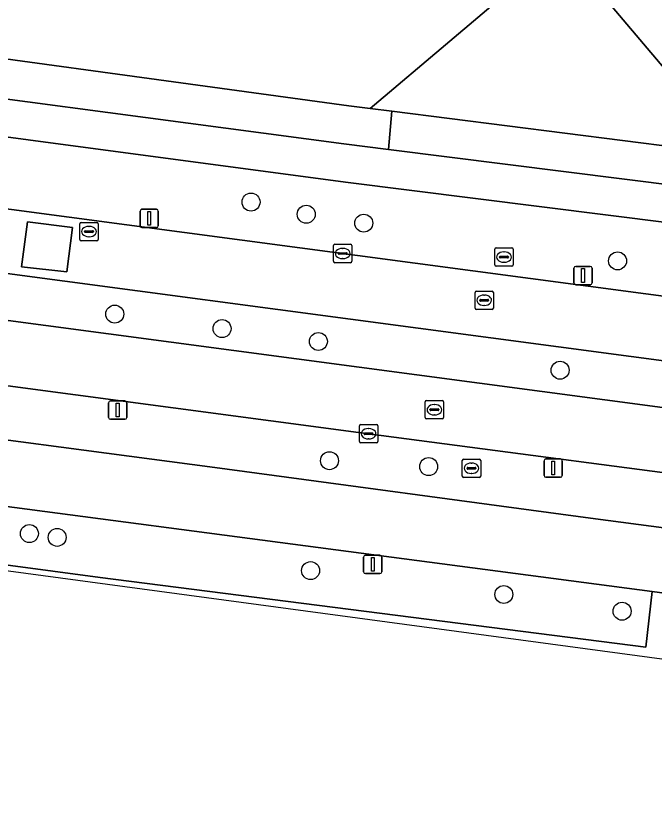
# Model space of a CAD drawing. Extents: x 155887 to 156869, y 383880 to 384678.
# Drawn here: x 156276.54 to 156311.3, y 383939.3 to 383981.95 of the extents above; entities that cross this region are included whole.
import ezdxf

# ---------------------------------------------------------------- set-up
doc = ezdxf.new("R2010")
doc.units = 0
for name, color, linetype in [('IMGEO_Berm_groen', 7, 'Continuous'), ('IMGEO_Boom', 7, 'Continuous'), ('IMGEO_Erf', 7, 'Continuous'), ('IMGEO_Fietspad_gesloten', 7, 'Continuous'), ('IMGEO_Groenvoorziening', 7, 'Continuous'), ('IMGEO_Kolk', 7, 'Continuous'), ('IMGEO_Lichtmast', 7, 'Continuous'), ('IMGEO_Rijbaan_lokaal_gesloten', 7, 'Continuous'), ('IMGEO_Rijbaan_lokaal_open', 7, 'Continuous'), ('IMGEO_Rioolput', 7, 'Continuous'), ('IMGEO_Voetpad_gesloten', 7, 'Continuous'), ('IMGEO_Voetpad_open', 7, 'Continuous')]:
    doc.layers.add(name, color=color, linetype=linetype)

msp = doc.modelspace()

# ---------------------------------------------------------------- linework, layer by layer
at = {"layer": 'IMGEO_Berm_groen'}
for points in [[(156294.493, 383972.889), (156225.119, 383982.137), (156225.981, 383979.29)], [(156227.594, 383977.866), (156227.719, 383977.85), (156238.632, 383976.41), (156335.942, 383963.466), (156344.123, 383962.401)], [(156356.133, 383957.261), (156217.818, 383975.667)], [(156217.278, 383973.317), (156217.332, 383973.269), (156217.42, 383973.215), (156217.591, 383973.143), (156355.813, 383954.767)], [(156357.305, 383961.932), (156357.724, 383964.959), (156351.373, 383965.739), (156294.493, 383972.889)], [(156216.639, 383969.177), (156216.369, 383967.018), (156216.347, 383966.84), (156217.655, 383966.653), (156226.69, 383965.478), (156236.368, 383964.123), (156243.285, 383963.219), (156254.921, 383961.665), (156268.441, 383959.872), (156287.382, 383957.354), (156307.823, 383954.602), (156323.65, 383952.522), (156338.567, 383950.525), (156350.172, 383948.959), (156353.825, 383948.5), (156355.356, 383948.3), (156355.61, 383950.323)], [(156343.573, 383952.873), (156339.376, 383953.436), (156318.075, 383956.25), (156295.746, 383959.197), (156274.463, 383962.028)]]:
    msp.add_lwpolyline(points, dxfattribs=at)
msp.add_lwpolyline([(156256.907, 383957.756), (156256.443, 383954.67), (156281.131, 383951.374), (156310.829, 383947.586), (156311.179, 383950.607)], close=True, dxfattribs=at)
at = {"layer": 'IMGEO_Boom'}
for centre in [(156289.347, 383971.801), (156292.354, 383971.141), (156295.482, 383970.656), (156309.294, 383968.603), (156281.931, 383965.705), (156287.77, 383964.919), (156293.012, 383964.217), (156306.17, 383962.654), (156293.617, 383957.731), (156299.015, 383957.409), (156277.284, 383953.764), (156278.797, 383953.558), (156292.59, 383951.749), (156303.105, 383950.45), (156309.541, 383949.541)]:
    msp.add_circle(centre, 0.489, dxfattribs=at)
at = {"layer": 'IMGEO_Erf'}
for points in [[(156207.88, 383988.6), (156234.749, 383984.953), (156264.705, 383981.143), (156294.664, 383977.039), (156295.833, 383976.891), (156304.5, 383984.231), (156256.372, 384040.069)], [(156296.917, 383996.704), (156315.845, 383974.354), (156341.379, 383971.117), (156354.333, 383969.486), (156366.588, 383967.944), (156366.803, 383969.032), (156367.63, 383974.604), (156345.583, 384000)]]:
    msp.add_lwpolyline(points, dxfattribs=at)
at = {"layer": 'IMGEO_Fietspad_gesloten'}
for points in [[(156365.256, 383947.27), (156364.334, 383947.298), (156363.41, 383947.217), (156358.522, 383947.864), (156357.331, 383948.035), (156355.356, 383948.3), (156353.825, 383948.5), (156350.172, 383948.959), (156338.567, 383950.525), (156323.65, 383952.522), (156307.823, 383954.602), (156287.382, 383957.354), (156268.441, 383959.872), (156254.921, 383961.665), (156243.285, 383963.219), (156236.368, 383964.123), (156226.69, 383965.478), (156217.655, 383966.653)], [(156208.117, 383964.255), (156238.656, 383960.244), (156256.907, 383957.756), (156311.179, 383950.607), (156329.476, 383948.136), (156355.045, 383944.825), (156357.102, 383944.544), (156364.388, 383943.547), (156367.408, 383943.039), (156372.94, 383942.397), (156374.358, 383942.182), (156379.678, 383941.442), (156381.623, 383941.174), (156388.717, 383940.177), (156392.486, 383943.386)]]:
    msp.add_lwpolyline(points, dxfattribs=at)
at = {"layer": 'IMGEO_Groenvoorziening'}
for points in [[(156264.705, 383981.143), (156234.749, 383984.953), (156234.496, 383982.971), (156264.328, 383978.963), (156294.391, 383974.975), (156296.829, 383974.668), (156297.002, 383976.743), (156295.833, 383976.891), (156294.664, 383977.039)], [(156315.845, 383974.354), (156297.002, 383976.743), (156296.829, 383974.668), (156341.428, 383969.061), (156354.199, 383967.489), (156354.333, 383969.486), (156341.379, 383971.117)]]:
    msp.add_lwpolyline(points, close=True, dxfattribs=at)
at = {"layer": 'IMGEO_Kolk'}
for p, q in [((156293.837, 383968.579), (156293.837, 383969.431)), ((156293.912, 383969.505), (156294.764, 383969.505)), ((156294.838, 383969.431), (156294.838, 383968.579)), ((156294.096, 383968.999), (156294.096, 383969.011)), ((156294.139, 383969.048), (156294.537, 383969.048)), ((156294.325, 383969.285), (156294.35, 383969.285)), ((156294.58, 383969.011), (156294.58, 383968.999)), ((156294.534, 383968.962), (156294.136, 383968.962)), ((156294.348, 383968.725), (156294.323, 383968.725)), ((156294.764, 383968.505), (156293.912, 383968.505)), ((156295.244, 383958.769), (156295.244, 383959.621)), ((156295.319, 383959.695), (156296.171, 383959.695)), ((156296.245, 383959.621), (156296.245, 383958.769)), ((156295.503, 383959.189), (156295.503, 383959.201)), ((156295.546, 383959.238), (156295.944, 383959.238)), ((156295.732, 383959.475), (156295.757, 383959.475)), ((156295.987, 383959.201), (156295.987, 383959.189)), ((156295.941, 383959.152), (156295.543, 383959.152)), ((156295.755, 383958.915), (156295.73, 383958.915)), ((156296.171, 383958.695), (156295.319, 383958.695))]:
    msp.add_line(p, q, dxfattribs=at)
for points in [[(156293.837, 383968.579), (156293.837, 383969.431)], [(156293.912, 383969.505), (156294.764, 383969.505)], [(156294.838, 383969.431), (156294.838, 383968.579)], [(156294.764, 383968.505), (156293.912, 383968.505)], [(156295.244, 383958.769), (156295.244, 383959.621)], [(156295.319, 383959.695), (156296.171, 383959.695)], [(156296.245, 383959.621), (156296.245, 383958.769)], [(156296.171, 383958.695), (156295.319, 383958.695)]]:
    msp.add_lwpolyline(points, dxfattribs=at)
for centre, radius, start, end in [((156293.914, 383969.429), 0.0765, 91.552, 178.448), ((156293.914, 383969.429), 0.0765, 91.552, 178.448), ((156294.762, 383969.429), 0.0765, 1.552, 88.448), ((156294.762, 383969.429), 0.0765, 1.552, 88.448), ((156294.136, 383969.008), 0.0403, 85.8775, 175.7526), ((156294.541, 383969.01), 0.0386, 1.7309, 96.639), ((156293.914, 383968.581), 0.0765, 181.552, 268.448), ((156293.914, 383968.581), 0.0765, 181.552, 268.448), ((156294.133, 383968.998), 0.0366, 178.938, 274.7102), ((156294.537, 383969.005), 0.043, 264.8664, 352.4533), ((156294.762, 383968.581), 0.0765, 271.552, 358.448), ((156294.762, 383968.581), 0.0765, 271.552, 358.448), ((156295.321, 383959.619), 0.0765, 91.552, 178.448), ((156295.321, 383959.619), 0.0765, 91.552, 178.448), ((156296.169, 383959.619), 0.0765, 1.552, 88.448), ((156296.169, 383959.619), 0.0765, 1.552, 88.448), ((156295.543, 383959.198), 0.0403, 85.8775, 175.7526), ((156295.948, 383959.2), 0.0386, 1.7309, 96.639), ((156295.321, 383958.771), 0.0765, 181.552, 268.448), ((156295.321, 383958.771), 0.0765, 181.552, 268.448), ((156295.54, 383959.188), 0.0366, 178.938, 274.7102), ((156295.944, 383959.195), 0.043, 264.8664, 352.4533), ((156296.169, 383958.771), 0.0765, 271.552, 358.448), ((156296.169, 383958.771), 0.0765, 271.552, 358.448)]:
    msp.add_arc(centre, radius, start, end, dxfattribs=at)
for centre, major_axis, ratio, start_param, end_param in [((156294.324, 383969.005), (-0.387, 0.002), 0.722429, 4.712389, 7.853982), ((156294.349, 383969.005), (-0.39, 0.002), 0.717154, 1.570796, 4.712389), ((156295.731, 383959.195), (-0.387, 0.002), 0.722429, 4.712389, 7.853982), ((156295.756, 383959.195), (-0.39, 0.002), 0.717154, 1.570796, 4.712389)]:
    msp.add_ellipse(centre, major_axis=major_axis, ratio=ratio, start_param=start_param, end_param=end_param, dxfattribs=at)
at = {"layer": 'IMGEO_Lichtmast'}
for p, q in [((156283.312, 383970.514), (156283.312, 383971.314)), ((156283.312, 383971.314), (156283.312, 383970.514)), ((156283.412, 383971.414), (156284.202, 383971.414)), ((156284.202, 383971.414), (156283.412, 383971.414)), ((156284.302, 383971.314), (156284.302, 383970.514)), ((156284.302, 383970.514), (156284.302, 383971.314)), ((156284.202, 383970.414), (156283.412, 383970.414)), ((156283.412, 383970.414), (156284.202, 383970.414)), ((156306.919, 383967.406), (156306.919, 383968.206)), ((156306.919, 383968.206), (156306.919, 383967.406)), ((156307.019, 383968.306), (156307.809, 383968.306)), ((156307.809, 383968.306), (156307.019, 383968.306)), ((156307.909, 383968.206), (156307.909, 383967.406)), ((156307.909, 383967.406), (156307.909, 383968.206)), ((156307.809, 383967.306), (156307.019, 383967.306)), ((156307.019, 383967.306), (156307.809, 383967.306)), ((156281.694, 383960.984), (156282.484, 383960.984)), ((156282.484, 383960.984), (156281.694, 383960.984)), ((156281.594, 383960.084), (156281.594, 383960.884)), ((156281.594, 383960.884), (156281.594, 383960.084)), ((156282.584, 383960.884), (156282.584, 383960.084)), ((156282.584, 383960.084), (156282.584, 383960.884)), ((156282.484, 383959.984), (156281.694, 383959.984)), ((156281.694, 383959.984), (156282.484, 383959.984)), ((156305.293, 383956.931), (156305.293, 383957.731)), ((156305.293, 383957.731), (156305.293, 383956.931)), ((156305.393, 383957.831), (156306.183, 383957.831)), ((156306.183, 383957.831), (156305.393, 383957.831)), ((156306.283, 383957.731), (156306.283, 383956.931)), ((156306.283, 383956.931), (156306.283, 383957.731)), ((156306.183, 383956.831), (156305.393, 383956.831)), ((156305.393, 383956.831), (156306.183, 383956.831)), ((156295.475, 383951.686), (156295.475, 383952.486)), ((156295.475, 383952.486), (156295.475, 383951.686)), ((156295.575, 383952.586), (156296.365, 383952.586)), ((156296.365, 383952.586), (156295.575, 383952.586)), ((156296.465, 383952.486), (156296.465, 383951.686)), ((156296.465, 383951.686), (156296.465, 383952.486)), ((156296.365, 383951.586), (156295.575, 383951.586)), ((156295.575, 383951.586), (156296.365, 383951.586))]:
    msp.add_line(p, q, dxfattribs=at)
for points in [[(156283.732, 383971.289), (156283.882, 383971.289), (156283.882, 383970.539), (156283.732, 383970.539), (156283.732, 383971.289)], [(156307.339, 383968.181), (156307.489, 383968.181), (156307.489, 383967.431), (156307.339, 383967.431), (156307.339, 383968.181)], [(156282.014, 383960.859), (156282.164, 383960.859), (156282.164, 383960.109), (156282.014, 383960.109), (156282.014, 383960.859)], [(156305.713, 383957.706), (156305.863, 383957.706), (156305.863, 383956.956), (156305.713, 383956.956), (156305.713, 383957.706)], [(156295.895, 383952.461), (156296.045, 383952.461), (156296.045, 383951.711), (156295.895, 383951.711), (156295.895, 383952.461)]]:
    msp.add_lwpolyline(points, dxfattribs=at)
for centre, start, end in [((156283.412, 383971.314), 90, 180), ((156283.412, 383971.314), 90, 180), ((156284.202, 383971.314), 0, 90), ((156284.202, 383971.314), 360, 90), ((156283.412, 383970.514), 180, 270), ((156283.412, 383970.514), 180, 270), ((156284.202, 383970.514), 270, 0), ((156284.202, 383970.514), 270, 0), ((156307.019, 383968.206), 90, 180), ((156307.019, 383968.206), 90, 180), ((156307.809, 383968.206), 0, 90), ((156307.809, 383968.206), 360, 90), ((156307.019, 383967.406), 180, 270), ((156307.019, 383967.406), 180, 270), ((156307.809, 383967.406), 270, 0), ((156307.809, 383967.406), 270, 0), ((156281.694, 383960.884), 90, 180), ((156281.694, 383960.884), 90, 180), ((156282.484, 383960.884), 0, 90), ((156282.484, 383960.884), 360, 90), ((156281.694, 383960.084), 180, 270), ((156281.694, 383960.084), 180, 270), ((156282.484, 383960.084), 270, 0), ((156282.484, 383960.084), 270, 0), ((156305.393, 383957.731), 90, 180), ((156305.393, 383957.731), 90, 180), ((156306.183, 383957.731), 0, 90), ((156306.183, 383957.731), 360, 90), ((156305.393, 383956.931), 180, 270), ((156305.393, 383956.931), 180, 270), ((156306.183, 383956.931), 270, 0), ((156306.183, 383956.931), 270, 0), ((156295.575, 383952.486), 90, 180), ((156295.575, 383952.486), 90, 180), ((156296.365, 383952.486), 0, 90), ((156296.365, 383952.486), 360, 90), ((156295.575, 383951.686), 180, 270), ((156295.575, 383951.686), 180, 270), ((156296.365, 383951.686), 270, 0), ((156296.365, 383951.686), 270, 0)]:
    msp.add_arc(centre, 0.1, start, end, dxfattribs=at)
at = {"layer": 'IMGEO_Rijbaan_lokaal_gesloten'}
for points in [[(156175.565, 383984.795), (156173.031, 383985.113), (156172.726, 383985.155), (156172.275, 383981.728), (156214.982, 383976.045), (156217.818, 383975.667), (156356.133, 383957.261), (156356.764, 383961.483), (156355.349, 383961.514)], [(156344.123, 383962.401), (156335.942, 383963.466), (156238.632, 383976.41), (156227.719, 383977.85), (156227.594, 383977.866), (156222.932, 383978.491), (156203.592, 383981.082), (156196.256, 383982.063), (156175.565, 383984.795)], [(156171.96, 383979.209), (156171.459, 383975.77), (156171.984, 383975.692), (156191.265, 383973.109), (156210.599, 383970.53), (156214.252, 383970.042), (156217.144, 383969.655), (156232.85, 383967.556), (156254.172, 383964.712), (156274.463, 383962.028), (156295.746, 383959.197), (156318.075, 383956.25), (156339.376, 383953.436), (156343.573, 383952.873)], [(156352.104, 383951.496), (156353.236, 383951.3), (156355.198, 383950.89), (156355.813, 383954.767), (156217.591, 383973.143), (156214.618, 383973.538), (156171.96, 383979.209)]]:
    msp.add_lwpolyline(points, dxfattribs=at)
msp.add_lwpolyline([(156277.175, 383970.729), (156279.64, 383970.424), (156279.328, 383968.011), (156276.857, 383968.282)], close=True, dxfattribs=at)
at = {"layer": 'IMGEO_Rijbaan_lokaal_open'}
msp.add_lwpolyline([(156279.328, 383968.011), (156279.64, 383970.424), (156277.175, 383970.729), (156276.857, 383968.282)], close=True, dxfattribs=at)
at = {"layer": 'IMGEO_Rioolput'}
for p, q in [((156280.027, 383969.772), (156280.027, 383970.624)), ((156280.102, 383970.698), (156280.954, 383970.698)), ((156280.515, 383970.478), (156280.54, 383970.478)), ((156281.028, 383970.624), (156281.028, 383969.772)), ((156280.286, 383970.192), (156280.286, 383970.204)), ((156280.724, 383970.155), (156280.326, 383970.155)), ((156280.329, 383970.241), (156280.727, 383970.241)), ((156280.538, 383969.918), (156280.513, 383969.918)), ((156280.77, 383970.204), (156280.77, 383970.192)), ((156280.954, 383969.698), (156280.102, 383969.698)), ((156302.613, 383968.383), (156302.613, 383969.235)), ((156302.688, 383969.309), (156303.54, 383969.309)), ((156303.101, 383969.089), (156303.126, 383969.089)), ((156303.614, 383969.235), (156303.614, 383968.383)), ((156302.872, 383968.803), (156302.872, 383968.815)), ((156303.31, 383968.766), (156302.912, 383968.766)), ((156302.915, 383968.852), (156303.313, 383968.852)), ((156303.356, 383968.815), (156303.356, 383968.803)), ((156303.54, 383968.309), (156302.688, 383968.309)), ((156303.124, 383968.529), (156303.099, 383968.529)), ((156301.537, 383966.034), (156301.537, 383966.886)), ((156301.612, 383966.96), (156302.464, 383966.96)), ((156302.538, 383966.886), (156302.538, 383966.034)), ((156301.796, 383966.454), (156301.796, 383966.466)), ((156301.839, 383966.503), (156302.237, 383966.503)), ((156302.025, 383966.74), (156302.05, 383966.74)), ((156302.28, 383966.466), (156302.28, 383966.454)), ((156302.234, 383966.417), (156301.836, 383966.417)), ((156302.048, 383966.18), (156302.023, 383966.18)), ((156302.464, 383965.96), (156301.612, 383965.96)), ((156298.827, 383960.077), (156298.827, 383960.929)), ((156298.902, 383961.003), (156299.754, 383961.003)), ((156299.828, 383960.929), (156299.828, 383960.077)), ((156299.086, 383960.497), (156299.086, 383960.509)), ((156299.129, 383960.546), (156299.527, 383960.546)), ((156299.315, 383960.783), (156299.34, 383960.783)), ((156299.57, 383960.509), (156299.57, 383960.497)), ((156299.524, 383960.46), (156299.126, 383960.46)), ((156299.338, 383960.223), (156299.313, 383960.223)), ((156299.754, 383960.003), (156298.902, 383960.003)), ((156300.845, 383956.894), (156300.845, 383957.746)), ((156300.92, 383957.82), (156301.772, 383957.82)), ((156301.333, 383957.6), (156301.358, 383957.6)), ((156301.846, 383957.746), (156301.846, 383956.894)), ((156301.104, 383957.314), (156301.104, 383957.326)), ((156301.542, 383957.277), (156301.144, 383957.277)), ((156301.147, 383957.363), (156301.545, 383957.363)), ((156301.588, 383957.326), (156301.588, 383957.314)), ((156301.772, 383956.82), (156300.92, 383956.82)), ((156301.356, 383957.04), (156301.331, 383957.04))]:
    msp.add_line(p, q, dxfattribs=at)
for points in [[(156280.027, 383969.772), (156280.027, 383970.624)], [(156280.102, 383970.698), (156280.954, 383970.698)], [(156281.028, 383970.624), (156281.028, 383969.772)], [(156280.954, 383969.698), (156280.102, 383969.698)], [(156302.613, 383968.383), (156302.613, 383969.235)], [(156302.688, 383969.309), (156303.54, 383969.309)], [(156303.614, 383969.235), (156303.614, 383968.383)], [(156303.54, 383968.309), (156302.688, 383968.309)], [(156301.537, 383966.034), (156301.537, 383966.886)], [(156301.612, 383966.96), (156302.464, 383966.96)], [(156302.538, 383966.886), (156302.538, 383966.034)], [(156302.464, 383965.96), (156301.612, 383965.96)], [(156298.827, 383960.077), (156298.827, 383960.929)], [(156298.902, 383961.003), (156299.754, 383961.003)], [(156299.828, 383960.929), (156299.828, 383960.077)], [(156299.754, 383960.003), (156298.902, 383960.003)], [(156300.845, 383956.894), (156300.845, 383957.746)], [(156300.92, 383957.82), (156301.772, 383957.82)], [(156301.846, 383957.746), (156301.846, 383956.894)], [(156301.772, 383956.82), (156300.92, 383956.82)]]:
    msp.add_lwpolyline(points, dxfattribs=at)
for centre, radius, start, end in [((156280.104, 383970.622), 0.0765, 91.552, 178.448), ((156280.104, 383970.622), 0.0765, 91.552, 178.448), ((156280.952, 383970.622), 0.0765, 1.552, 88.448), ((156280.952, 383970.622), 0.0765, 1.552, 88.448), ((156280.326, 383970.201), 0.0403, 85.8775, 175.7526), ((156280.323, 383970.191), 0.0366, 178.938, 274.7102), ((156280.727, 383970.198), 0.043, 264.8664, 352.4533), ((156280.731, 383970.203), 0.0386, 1.7309, 96.639), ((156280.104, 383969.774), 0.0765, 181.552, 268.448), ((156280.104, 383969.774), 0.0765, 181.552, 268.448), ((156280.952, 383969.774), 0.0765, 271.552, 358.448), ((156280.952, 383969.774), 0.0765, 271.552, 358.448), ((156302.69, 383969.233), 0.0765, 91.552, 178.448), ((156302.69, 383969.233), 0.0765, 91.552, 178.448), ((156303.538, 383969.233), 0.0765, 1.552, 88.448), ((156303.538, 383969.233), 0.0765, 1.552, 88.448), ((156302.912, 383968.812), 0.0403, 85.8775, 175.7526), ((156302.909, 383968.802), 0.0366, 178.938, 274.7102), ((156303.313, 383968.809), 0.043, 264.8664, 352.4533), ((156303.317, 383968.814), 0.0386, 1.7309, 96.639), ((156302.69, 383968.385), 0.0765, 181.552, 268.448), ((156302.69, 383968.385), 0.0765, 181.552, 268.448), ((156303.538, 383968.385), 0.0765, 271.552, 358.448), ((156303.538, 383968.385), 0.0765, 271.552, 358.448), ((156301.614, 383966.884), 0.0765, 91.552, 178.448), ((156301.614, 383966.884), 0.0765, 91.552, 178.448), ((156302.462, 383966.884), 0.0765, 1.552, 88.448), ((156302.462, 383966.884), 0.0765, 1.552, 88.448), ((156301.836, 383966.463), 0.0403, 85.8775, 175.7526), ((156301.833, 383966.453), 0.0366, 178.938, 274.7102), ((156302.237, 383966.46), 0.043, 264.8664, 352.4533), ((156302.241, 383966.465), 0.0386, 1.7309, 96.639), ((156301.614, 383966.036), 0.0765, 181.552, 268.448), ((156301.614, 383966.036), 0.0765, 181.552, 268.448), ((156302.462, 383966.036), 0.0765, 271.552, 358.448), ((156302.462, 383966.036), 0.0765, 271.552, 358.448), ((156298.904, 383960.927), 0.0765, 91.552, 178.448), ((156298.904, 383960.927), 0.0765, 91.552, 178.448), ((156299.752, 383960.927), 0.0765, 1.552, 88.448), ((156299.752, 383960.927), 0.0765, 1.552, 88.448), ((156299.126, 383960.506), 0.0403, 85.8775, 175.7526), ((156299.123, 383960.496), 0.0366, 178.938, 274.7102), ((156299.527, 383960.503), 0.043, 264.8664, 352.4533), ((156299.531, 383960.508), 0.0386, 1.7309, 96.639), ((156298.904, 383960.079), 0.0765, 181.552, 268.448), ((156298.904, 383960.079), 0.0765, 181.552, 268.448), ((156299.752, 383960.079), 0.0765, 271.552, 358.448), ((156299.752, 383960.079), 0.0765, 271.552, 358.448), ((156300.922, 383957.744), 0.0765, 91.552, 178.448), ((156300.922, 383957.744), 0.0765, 91.552, 178.448), ((156301.77, 383957.744), 0.0765, 1.552, 88.448), ((156301.77, 383957.744), 0.0765, 1.552, 88.448), ((156301.144, 383957.323), 0.0403, 85.8775, 175.7526), ((156301.141, 383957.313), 0.0366, 178.938, 274.7102), ((156301.545, 383957.32), 0.043, 264.8664, 352.4533), ((156301.549, 383957.325), 0.0386, 1.7309, 96.639), ((156300.922, 383956.896), 0.0765, 181.552, 268.448), ((156300.922, 383956.896), 0.0765, 181.552, 268.448), ((156301.77, 383956.896), 0.0765, 271.552, 358.448), ((156301.77, 383956.896), 0.0765, 271.552, 358.448)]:
    msp.add_arc(centre, radius, start, end, dxfattribs=at)
for centre, major_axis, ratio, start_param, end_param in [((156280.514, 383970.198), (-0.387, 0.002), 0.722429, 4.712389, 7.853982), ((156280.539, 383970.198), (-0.39, 0.002), 0.717154, 1.570796, 4.712389), ((156303.1, 383968.809), (-0.387, 0.002), 0.722429, 4.712389, 7.853982), ((156303.125, 383968.809), (-0.39, 0.002), 0.717154, 1.570796, 4.712389), ((156302.024, 383966.46), (-0.387, 0.002), 0.722429, 4.712389, 7.853982), ((156302.049, 383966.46), (-0.39, 0.002), 0.717154, 1.570796, 4.712389), ((156299.314, 383960.503), (-0.387, 0.002), 0.722429, 4.712389, 7.853982), ((156299.339, 383960.503), (-0.39, 0.002), 0.717154, 1.570796, 4.712389), ((156301.332, 383957.32), (-0.387, 0.002), 0.722429, 4.712389, 7.853982), ((156301.357, 383957.32), (-0.39, 0.002), 0.717154, 1.570796, 4.712389)]:
    msp.add_ellipse(centre, major_axis=major_axis, ratio=ratio, start_param=start_param, end_param=end_param, dxfattribs=at)
at = {"layer": 'IMGEO_Voetpad_gesloten'}
msp.add_lwpolyline([(156256.372, 384040.069), (156304.5, 383984.231), (156295.833, 383976.891), (156297.002, 383976.743), (156315.845, 383974.354), (156296.917, 383996.704), (156295.882, 383999.681), (156295.063, 384003.225), (156295.11, 384004.736), (156295.763, 384007.263), (156296.718, 384009.276), (156298.459, 384011.812), (156300.277, 384013.673), (156302.204, 384015.091), (156304.657, 384016.349), (156307.069, 384017.32)], dxfattribs=at)
msp.add_lwpolyline([(156368.406, 383939.305), (156368.496, 383939.997), (156356.707, 383941.582), (156354.682, 383941.881), (156329.119, 383945.201), (156329.476, 383948.136), (156311.179, 383950.607), (156310.829, 383947.586), (156281.131, 383951.374), (156256.443, 383954.67), (156256.907, 383957.756), (156238.656, 383960.244), (156238.216, 383957.053), (156207.642, 383961.291), (156208.117, 383964.255), (156190.171, 383966.75), (156189.738, 383963.829), (156166.505, 383966.946), (156166.241, 383967.474), (156166.589, 383969.895), (156163.078, 383970.357), (156162.591, 383967.021)], close=True, dxfattribs=at)
at = {"layer": 'IMGEO_Voetpad_open'}
for points in [[(156166.095, 383990.065), (156166.724, 383989.953), (156169.217, 383989.622), (156204.869, 383984.866), (156216.122, 383983.374), (156225.119, 383982.137), (156294.493, 383972.889), (156351.373, 383965.739), (156357.724, 383964.959), (156359.692, 383964.717), (156367.617, 383963.736)], [(156369.035, 383965.663), (156366.207, 383966.011), (156354.199, 383967.489), (156341.428, 383969.061), (156296.829, 383974.668), (156294.391, 383974.975), (156264.328, 383978.963), (156234.496, 383982.971)]]:
    msp.add_lwpolyline(points, dxfattribs=at)

doc.saveas('drawing.dxf')
